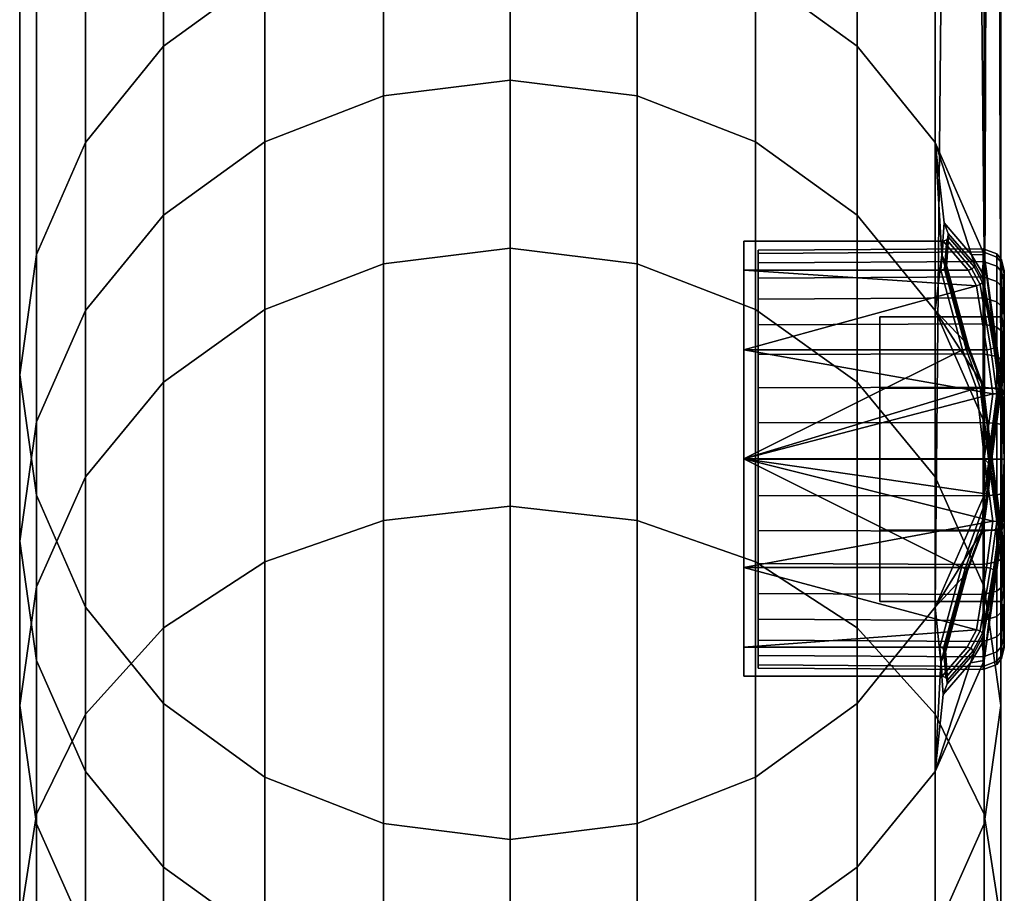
# Model space of a CAD drawing. Header units: millimetres. Extents: x -1932 to -614, y 1030 to 1948.
# Tile 261 of 299: x -638 to -614, y 1779 to 1801. Entities that reach past the tile are written whole.
import ezdxf

# ---------------------------------------------------------------- set-up
doc = ezdxf.new("R2010")
doc.units = ezdxf.units.MM
doc.layers.add('_S - MAT - L_R - HOR', color=7, linetype='Continuous', lineweight=30, true_color=0x7f3f00)

msp = doc.modelspace()

# ---------------------------------------------------------------- meshes
at = {"layer": '_S - MAT - L_R - HOR'}
mesh = msp.add_polyface(dxfattribs=at)
corners = [(-628.847, 1884.92, -294.678), (-628.847, 1895.893, -293.281), (-631.745, 1896.211, -294.438), (-631.745, 1885, -295.875), (-625.738, 1884.893, -294.269), (-625.738, 1895.785, -292.886), (-622.629, 1884.92, -294.678), (-622.629, 1895.893, -293.281), (-625.738, 1895.785, -292.886), (-625.738, 1884.893, -294.269), (-619.731, 1885, -295.875), (-619.731, 1896.211, -294.438), (-628.847, 1905.045, -189.935), (-628.847, 1780.885, 201.686), (-631.745, 1782.022, 202.068), (-631.745, 1906.189, -189.572), (-625.738, 1904.655, -190.058), (-625.738, 1780.497, 201.555), (-628.847, 1780.885, 201.686), (-622.629, 1905.045, -189.935), (-622.629, 1780.885, 201.686), (-625.738, 1780.497, 201.555), (-625.738, 1904.655, -190.058), (-619.731, 1906.189, -189.572), (-619.731, 1782.022, 202.068), (-622.629, 1780.885, 201.686), (-617.243, 1908.009, -188.995), (-617.243, 1783.83, 202.677), (-619.731, 1782.022, 202.068), (-619.731, 1926.025, -183.283), (-619.731, 1801.735, 208.705), (-617.243, 1799.926, 208.096), (-617.243, 1924.205, -183.86), (-622.628, 1927.169, -182.92), (-622.628, 1802.872, 209.087), (-619.731, 1801.735, 208.705), (-625.738, 1927.559, -182.796), (-625.738, 1803.26, 209.218), (-622.628, 1802.872, 209.087), (-628.847, 1927.169, -182.92), (-628.847, 1802.872, 209.087), (-625.738, 1803.26, 209.218), (-631.745, 1926.025, -183.283), (-631.745, 1801.735, 208.705), (-628.847, 1802.872, 209.087), (-634.233, 1924.205, -183.86), (-634.233, 1799.926, 208.096), (-631.745, 1801.735, 208.705), (-619.731, 1797.582, 221.777), (-619.731, 1793.48, 234.69), (-617.243, 1791.7, 233.999), (-617.243, 1795.788, 221.127), (-622.628, 1798.71, 222.186), (-622.628, 1794.599, 235.124), (-625.738, 1799.095, 222.325), (-625.738, 1794.981, 235.272), (-628.847, 1798.71, 222.186), (-628.847, 1794.599, 235.124), (-631.745, 1797.582, 221.777), (-631.745, 1793.48, 234.69), (-634.233, 1795.788, 221.127), (-634.233, 1791.7, 233.999), (-625.738, 1788.659, 248.762), (-622.628, 1788.312, 248.545), (-628.847, 1788.312, 248.545), (-634.233, 1799.926, 208.096), (-631.745, 1801.735, 208.705), (-631.745, 1801.735, 208.705), (-628.847, 1802.872, 209.087), (-628.847, 1802.872, 209.087), (-625.738, 1803.26, 209.218), (-625.738, 1803.26, 209.218), (-622.628, 1802.872, 209.087), (-622.628, 1802.872, 209.087), (-619.731, 1801.735, 208.705), (-619.731, 1801.735, 208.705), (-617.243, 1799.926, 208.096), (-614.665, 1792.488, 216.39), (-620.021, 1792.488, 216.39), (-620.021, 1794.439, 214.439), (-615.192, 1794.439, 214.439), (-620.021, 1789.822, 206.444), (-613.92, 1791.409, 206.869), (-620.021, 1792.488, 207.158), (-615.192, 1794.439, 214.439), (-620.021, 1794.439, 214.439), (-620.021, 1795.153, 211.774), (-615.14, 1795.153, 211.774), (-620.021, 1795.153, 211.774), (-620.021, 1794.439, 209.109), (-614.524, 1794.439, 209.109), (-615.14, 1795.153, 211.774), (-620.021, 1792.488, 207.158), (-614.326, 1794.059, 208.729), (-620.021, 1794.439, 209.109), (-619.666, 1792.371, 207.325), (-619.666, 1793.101, 207.836), (-614.158, 1793.125, 207.808), (-614.158, 1792.389, 207.293), (-619.666, 1794.621, 210.006), (-619.666, 1794.852, 210.868), (-614.158, 1794.888, 210.862), (-614.158, 1794.655, 209.994), (-619.666, 1792.371, 216.189), (-619.666, 1791.562, 216.566), (-614.158, 1791.575, 216.6), (-614.158, 1792.389, 216.22), (-619.666, 1794.244, 214.316), (-619.666, 1793.732, 215.046), (-614.158, 1793.76, 215.07), (-614.158, 1794.275, 214.334), (-619.666, 1793.101, 215.677), (-614.158, 1793.125, 215.705), (-619.666, 1793.732, 208.467), (-619.666, 1794.244, 209.198), (-614.158, 1794.275, 209.18), (-614.158, 1793.76, 208.444), (-619.666, 1790.7, 216.797), (-614.158, 1790.707, 216.833), (-619.666, 1794.852, 212.645), (-619.666, 1794.621, 213.507), (-614.158, 1794.655, 213.52), (-614.158, 1794.888, 212.652), (-619.666, 1794.93, 211.757), (-614.158, 1794.966, 211.757), (-619.666, 1791.562, 206.948), (-614.158, 1791.575, 206.913), (-619.666, 1794.93, 211.757), (-614.158, 1794.966, 211.757), (-620.021, 1794.439, 209.109), (-620.021, 1795.153, 211.774), (-620.021, 1794.439, 214.439), (-620.021, 1792.488, 216.39), (-620.021, 1789.822, 217.104), (-614.067, 1792.488, 207.158), (-620.021, 1789.822, 217.104), (-620.021, 1792.488, 216.39), (-614.665, 1792.488, 216.39), (-614.067, 1792.488, 207.158), (-614.524, 1794.439, 209.109)]
mesh.append_faces([[corners[k] for k in face] for face in [(0, 1, 2, 3), (4, 5, 1, 0), (6, 7, 8, 9), (10, 11, 7, 6), (12, 13, 14, 15), (16, 17, 18, 12), (19, 20, 21, 22), (23, 24, 25, 19), (26, 27, 28, 23), (29, 30, 31, 32), (33, 34, 35, 29), (36, 37, 38, 33), (39, 40, 41, 36), (42, 43, 44, 39), (45, 46, 47, 42), (48, 49, 50, 51), (52, 53, 49, 48), (54, 55, 53, 52), (56, 57, 55, 54), (58, 59, 57, 56), (60, 61, 59, 58), (55, 62, 63, 53), (57, 64, 62, 55), (65, 60, 58, 66), (67, 58, 56, 68), (69, 56, 54, 70), (71, 54, 52, 72), (73, 52, 48, 74), (75, 48, 51, 76), (77, 78, 79, 80), (81, 82, 83, 83), (84, 85, 86, 87), (88, 89, 90, 91), (92, 93, 94, 94), (95, 96, 97, 98), (99, 100, 101, 102), (103, 104, 105, 106), (107, 108, 109, 110), (108, 111, 112, 109), (111, 103, 106, 112), (113, 114, 115, 116), (114, 99, 102, 115), (104, 117, 118, 105), (119, 120, 121, 122), (96, 113, 116, 97), (123, 119, 122, 124), (125, 95, 98, 126), (100, 127, 128, 101), (120, 107, 110, 121), (129, 130, 131, 131), (131, 132, 133, 133), (82, 134, 83, 83), (135, 136, 137, 137), (138, 93, 92, 92), (93, 139, 94, 94)]])
mesh = msp.add_polyface(dxfattribs=at)
corners = [(-637.342, 1885.485, -303.154), (-637.342, 1898.141, -301.473), (-637.752, 1898.964, -304.472), (-637.752, 1885.692, -306.257), (-636.142, 1885.292, -300.263), (-636.142, 1897.374, -298.679), (-634.233, 1885.127, -297.78), (-634.233, 1896.716, -296.28), (-637.342, 1885.899, -309.359), (-637.342, 1899.787, -307.47), (-636.142, 1900.554, -310.265), (-636.142, 1886.092, -312.25), (-637.342, 1913.143, -187.367), (-637.342, 1788.932, 204.395), (-637.752, 1791.878, 205.386), (-637.752, 1916.107, -186.427), (-636.142, 1910.381, -188.243), (-636.142, 1786.187, 203.471), (-637.342, 1788.932, 204.395), (-634.233, 1908.009, -188.995), (-634.233, 1783.83, 202.677), (-636.142, 1786.187, 203.471), (-631.745, 1906.189, -189.572), (-631.745, 1782.022, 202.068), (-634.233, 1783.83, 202.677), (-636.142, 1921.833, -184.612), (-636.142, 1797.569, 207.302), (-634.233, 1799.926, 208.096), (-634.233, 1924.205, -183.86), (-637.342, 1919.071, -185.488), (-637.342, 1794.824, 206.378), (-636.142, 1797.569, 207.302), (-637.342, 1794.824, 206.378), (-637.342, 1784.882, 217.176), (-637.342, 1780.882, 229.8), (-637.752, 1783.781, 230.925), (-637.752, 1787.805, 218.235), (-636.142, 1782.16, 216.189), (-636.142, 1778.181, 228.752), (-634.233, 1779.821, 215.342), (-634.233, 1775.861, 227.851), (-631.745, 1778.027, 214.692), (-631.745, 1774.081, 227.161), (-636.142, 1793.45, 220.28), (-636.142, 1789.381, 233.099), (-634.233, 1791.7, 233.999), (-634.233, 1795.788, 221.127), (-637.342, 1790.727, 219.293), (-637.342, 1786.68, 232.05), (-637.342, 1775.844, 240.731), (-637.752, 1778.479, 242.382), (-636.142, 1773.389, 239.192), (-634.233, 1771.281, 237.871), (-631.745, 1769.663, 236.857), (-636.142, 1783.569, 245.572), (-634.233, 1785.677, 246.893), (-637.342, 1781.114, 244.033), (-637.342, 1768.342, 249.89), (-637.752, 1770.479, 252.148), (-636.142, 1766.349, 247.786), (-634.233, 1764.639, 245.979), (-631.745, 1763.326, 244.593), (-636.142, 1774.609, 256.51), (-634.233, 1776.32, 258.317), (-637.342, 1772.617, 254.406), (-637.342, 1758.786, 256.881), (-637.752, 1760.291, 259.602), (-636.142, 1757.384, 254.346), (-634.233, 1756.179, 252.168), (-631.745, 1755.255, 250.498), (-636.142, 1763.198, 264.859), (-634.233, 1764.402, 267.036), (-637.342, 1761.796, 262.323), (-637.342, 1747.785, 261.259), (-637.752, 1748.562, 264.27), (-636.142, 1747.062, 258.454), (-634.233, 1746.441, 256.044), (-631.745, 1745.964, 254.196), (-636.142, 1750.062, 270.087), (-634.233, 1750.683, 272.496), (-637.342, 1749.338, 267.281), (-636.142, 1736.034, 271.863), (-634.233, 1736.033, 274.351), (-637.342, 1736.036, 268.965), (-637.752, 1791.878, 205.386), (-637.342, 1794.824, 206.378), (-637.342, 1794.824, 206.378), (-636.142, 1797.569, 207.302), (-636.142, 1797.569, 207.302), (-634.233, 1799.926, 208.096), (-631.745, 1782.022, 202.068), (-634.233, 1783.83, 202.677), (-634.233, 1783.83, 202.677), (-636.142, 1786.187, 203.471), (-636.142, 1786.187, 203.471), (-637.342, 1788.932, 204.395), (-637.342, 1788.932, 204.395), (-637.752, 1791.878, 205.386)]
mesh.append_faces([[corners[k] for k in face] for face in [(0, 1, 2, 3), (4, 5, 1, 0), (6, 7, 5, 4), (8, 9, 10, 11), (3, 2, 9, 8), (12, 13, 14, 15), (16, 17, 18, 12), (19, 20, 21, 16), (22, 23, 24, 19), (25, 26, 27, 28), (29, 30, 31, 25), (15, 14, 32, 29), (33, 34, 35, 36), (37, 38, 34, 33), (39, 40, 38, 37), (41, 42, 40, 39), (43, 44, 45, 46), (47, 48, 44, 43), (36, 35, 48, 47), (34, 49, 50, 35), (38, 51, 49, 34), (40, 52, 51, 38), (42, 53, 52, 40), (44, 54, 55, 45), (48, 56, 54, 44), (35, 50, 56, 48), (49, 57, 58, 50), (51, 59, 57, 49), (52, 60, 59, 51), (53, 61, 60, 52), (54, 62, 63, 55), (56, 64, 62, 54), (50, 58, 64, 56), (57, 65, 66, 58), (59, 67, 65, 57), (60, 68, 67, 59), (61, 69, 68, 60), (62, 70, 71, 63), (64, 72, 70, 62), (58, 66, 72, 64), (65, 73, 74, 66), (67, 75, 73, 65), (68, 76, 75, 67), (69, 77, 76, 68), (70, 78, 79, 71), (72, 80, 78, 70), (66, 74, 80, 72), (78, 81, 82, 79), (80, 83, 81, 78), (84, 36, 47, 85), (86, 47, 43, 87), (88, 43, 46, 89), (90, 41, 39, 91), (92, 39, 37, 93), (94, 37, 33, 95), (96, 33, 36, 97)]])
mesh = msp.add_polyface(dxfattribs=at)
corners = [(-615.334, 1885.292, -300.263), (-615.334, 1897.374, -298.679), (-617.243, 1896.716, -296.28), (-617.243, 1885.127, -297.78), (-614.133, 1885.485, -303.154), (-614.133, 1898.141, -301.473), (-613.724, 1885.692, -306.257), (-613.724, 1898.964, -304.472), (-614.133, 1885.899, -309.359), (-614.133, 1899.787, -307.47), (-615.334, 1886.092, -312.25), (-615.334, 1900.554, -310.265), (-617.243, 1886.258, -314.733), (-617.243, 1901.212, -312.664), (-615.334, 1908.22, -294.068), (-617.243, 1906.949, -291.929), (-614.133, 1909.7, -296.559), (-613.724, 1911.288, -299.232), (-614.133, 1912.877, -301.905), (-615.334, 1914.357, -304.396), (-617.243, 1915.628, -306.535), (-615.334, 1917.454, -286.747), (-617.243, 1915.662, -285.021), (-615.334, 1914.882, -202.44), (-615.334, 1910.381, -188.243), (-617.243, 1908.009, -188.995), (-617.243, 1912.511, -203.192), (-615.148, 1913.398, -196.277), (-615.334, 1786.187, 203.471), (-617.243, 1783.83, 202.677), (-614.133, 1913.143, -187.367), (-615.334, 1786.187, 203.471), (-613.724, 1916.107, -186.427), (-614.133, 1788.932, 204.395), (-614.133, 1919.071, -185.488), (-613.724, 1791.878, 205.386), (-615.334, 1921.833, -184.612), (-614.133, 1794.824, 206.378), (-617.243, 1924.205, -183.86), (-617.243, 1799.926, 208.096), (-615.334, 1797.569, 207.302), (-617.243, 1799.926, 208.096), (-617.243, 1795.788, 221.127), (-615.334, 1793.45, 220.28), (-615.334, 1797.569, 207.302), (-615.334, 1797.569, 207.302), (-615.17, 1794.816, 214.674), (-615.113, 1795.598, 211.754), (-615.067, 1794.598, 214.538), (-615.013, 1795.341, 211.765), (-614.442, 1794.82, 208.85), (-614.373, 1794.599, 209), (-615.092, 1912.615, -193.357), (-615.045, 1913.616, -196.141), (-614.991, 1912.873, -193.368), (-614.421, 1913.393, -190.453), (-614.353, 1913.614, -190.602), (-614.984, 1912.963, -193.376), (-614.358, 1913.687, -190.664), (-614.358, 1913.687, -190.664), (-614.984, 1912.963, -193.376), (-615.03, 1913.032, -193.379), (-614.413, 1913.746, -190.704), (-614.413, 1913.746, -190.704), (-615.03, 1913.032, -193.379), (-615.118, 1913.06, -193.377), (-614.503, 1913.775, -190.712), (-615.005, 1795.25, 211.773), (-614.379, 1794.526, 209.061), (-615.036, 1913.691, -196.091), (-614.984, 1912.963, -193.376), (-615.036, 1913.691, -196.091), (-615.082, 1913.749, -196.055), (-615.03, 1913.032, -193.379), (-615.03, 1913.032, -193.379), (-615.082, 1913.749, -196.055), (-615.17, 1913.775, -196.042), (-615.118, 1913.06, -193.377), (-613.826, 1913.343, -193.369), (-613.826, 1913.42, -192.496), (-614.158, 1913.295, -192.474), (-614.158, 1913.216, -193.369), (-614.158, 1913.527, -191.606), (-613.826, 1913.646, -191.65), (-614.158, 1913.216, -193.369), (-614.158, 1913.295, -194.264), (-613.826, 1913.42, -194.242), (-613.826, 1913.343, -193.369), (-613.826, 1913.646, -191.65), (-613.826, 1913.42, -192.496), (-613.71, 1913.562, -192.521), (-613.71, 1913.782, -191.699), (-613.71, 1913.562, -192.521), (-613.71, 1913.487, -193.369), (-613.641, 1913.759, -193.369), (-613.641, 1913.829, -192.568), (-614.158, 1913.527, -195.132), (-613.826, 1913.646, -195.088), (-613.826, 1913.343, -193.369), (-613.71, 1913.487, -193.369), (-613.71, 1913.487, -193.369), (-613.71, 1913.562, -194.217), (-613.641, 1913.829, -194.17), (-613.641, 1913.759, -193.369), (-613.826, 1913.343, -193.369), (-613.826, 1913.42, -194.242), (-613.71, 1913.562, -194.217), (-613.71, 1913.487, -193.369), (-613.826, 1913.646, -195.088), (-613.71, 1913.782, -195.039), (-614.185, 1913.788, -190.051), (-614.133, 1794.824, 206.378), (-615.334, 1797.569, 207.302), (-615.334, 1797.569, 207.302), (-615.334, 1797.569, 207.302)]
mesh.append_faces([[corners[k] for k in face] for face in [(0, 1, 2, 3), (4, 5, 1, 0), (6, 7, 5, 4), (8, 9, 7, 6), (10, 11, 9, 8), (12, 13, 11, 10), (1, 14, 15, 2), (5, 16, 14, 1), (7, 17, 16, 5), (9, 18, 17, 7), (11, 19, 18, 9), (13, 20, 19, 11), (14, 21, 22, 15), (23, 24, 25, 26), (24, 23, 27, 27), (24, 28, 29, 25), (30, 31, 24, 24), (32, 33, 30, 30), (34, 35, 32, 32), (36, 37, 34, 34), (38, 39, 40, 36), (41, 42, 43, 44), (45, 43, 46, 46), (47, 46, 48, 49), (50, 47, 49, 51), (52, 27, 53, 54), (55, 52, 54, 56), (56, 54, 57, 58), (59, 60, 61, 62), (63, 64, 65, 66), (67, 68, 51, 49), (54, 53, 69, 57), (70, 71, 72, 73), (74, 75, 76, 77), (78, 79, 80, 81), (82, 80, 79, 83), (84, 85, 86, 87), (88, 89, 90, 91), (92, 93, 94, 95), (85, 96, 97, 86), (89, 98, 99, 90), (100, 101, 102, 103), (104, 105, 106, 107), (105, 108, 109, 106), (55, 110, 30, 30), (55, 30, 24, 24), (52, 55, 24, 24), (27, 52, 24, 24), (30, 33, 31, 31), (32, 35, 33, 33), (34, 37, 35, 35), (36, 40, 37, 37), (50, 111, 112, 112), (47, 50, 113, 113), (46, 47, 114, 114)]])
mesh = msp.add_polyface(dxfattribs=at)
corners = [(-637.342, 1170.496, -302.815), (-637.342, 1885.485, -303.154), (-637.752, 1885.692, -306.257), (-637.752, 1170.381, -305.922), (-636.142, 1170.603, -299.92), (-636.142, 1885.292, -300.263), (-634.233, 1170.695, -297.433), (-634.233, 1885.127, -297.78), (-631.745, 1170.766, -295.525), (-631.745, 1885, -295.875), (-628.847, 1170.81, -294.326), (-628.847, 1884.92, -294.678), (-625.738, 1170.826, -293.917), (-625.738, 1884.893, -294.269), (-622.629, 1170.81, -294.326), (-622.629, 1884.92, -294.678), (-625.738, 1884.893, -294.269), (-625.738, 1170.826, -293.917), (-619.731, 1170.766, -295.525), (-619.731, 1885, -295.875), (-617.243, 1170.695, -297.433), (-617.243, 1885.127, -297.78), (-615.334, 1170.603, -299.92), (-615.334, 1885.292, -300.263), (-614.134, 1170.496, -302.815), (-614.133, 1885.485, -303.154), (-613.724, 1170.381, -305.922), (-613.724, 1885.692, -306.257), (-614.134, 1170.266, -309.03), (-614.133, 1885.899, -309.359), (-615.334, 1170.158, -311.925), (-615.334, 1886.092, -312.25), (-617.243, 1170.066, -314.412), (-617.243, 1886.258, -314.733), (-619.731, 1169.996, -316.32), (-619.731, 1886.385, -316.638), (-622.629, 1169.951, -317.519), (-622.628, 1886.464, -317.835), (-625.738, 1169.936, -317.928), (-625.738, 1886.492, -318.244), (-628.847, 1169.951, -317.519), (-628.847, 1886.464, -317.835), (-631.745, 1169.996, -316.32), (-631.745, 1886.385, -316.638), (-634.233, 1170.066, -314.412), (-634.233, 1886.258, -314.733), (-636.142, 1170.158, -311.925), (-636.142, 1886.092, -312.25), (-637.342, 1170.266, -309.03), (-637.342, 1885.899, -309.359), (-631.745, 1539.318, -125.595), (-631.745, 1525.063, -123.8), (-634.233, 1525.418, -121.924), (-634.233, 1539.326, -123.685), (-628.847, 1539.313, -126.795), (-628.847, 1524.841, -124.979), (-625.738, 1539.312, -127.204), (-625.738, 1524.765, -125.381), (-622.629, 1539.313, -126.795), (-622.629, 1524.841, -124.979), (-625.738, 1524.765, -125.381), (-625.738, 1539.312, -127.204), (-619.731, 1539.318, -125.595), (-619.731, 1525.063, -123.8), (-617.243, 1539.326, -123.685), (-617.243, 1525.418, -121.924), (-615.334, 1539.336, -121.197), (-615.334, 1525.879, -119.479), (-637.342, 1526.417, -116.632), (-637.342, 1484.975, -106.346), (-637.752, 1485.716, -103.326), (-637.752, 1526.994, -113.576), (-636.142, 1525.879, -119.479), (-636.142, 1484.285, -109.16), (-634.233, 1483.692, -111.576), (-631.745, 1483.237, -113.43), (-628.847, 1482.951, -114.596), (-625.738, 1482.854, -114.993), (-622.629, 1482.951, -114.596), (-625.738, 1482.854, -114.993), (-625.738, 1524.765, -125.381), (-619.731, 1483.237, -113.43), (-617.243, 1483.692, -111.576), (-615.334, 1484.285, -109.16), (-614.134, 1526.417, -116.632), (-614.134, 1484.975, -106.346), (-613.724, 1526.994, -113.576), (-613.724, 1485.716, -103.326), (-614.134, 1527.57, -110.521), (-614.134, 1486.457, -100.307), (-615.334, 1528.108, -107.673), (-615.334, 1487.147, -97.493), (-617.243, 1528.57, -105.228), (-617.243, 1487.74, -95.077), (-619.731, 1528.924, -103.352), (-619.731, 1488.194, -93.222), (-622.629, 1529.146, -102.173), (-622.629, 1488.48, -92.057), (-625.738, 1529.222, -101.771), (-625.738, 1488.578, -91.659), (-628.847, 1529.146, -102.173), (-628.847, 1488.48, -92.057), (-631.745, 1528.924, -103.352), (-631.745, 1488.194, -93.222), (-634.233, 1528.57, -105.228), (-634.233, 1487.74, -95.077), (-636.142, 1528.108, -107.673), (-636.142, 1487.147, -97.493), (-637.342, 1527.57, -110.521), (-637.342, 1486.457, -100.307)]
mesh.append_faces([[corners[k] for k in face] for face in [(0, 1, 2, 3), (4, 5, 1, 0), (6, 7, 5, 4), (8, 9, 7, 6), (10, 11, 9, 8), (12, 13, 11, 10), (14, 15, 16, 17), (18, 19, 15, 14), (20, 21, 19, 18), (22, 23, 21, 20), (24, 25, 23, 22), (26, 27, 25, 24), (28, 29, 27, 26), (30, 31, 29, 28), (32, 33, 31, 30), (34, 35, 33, 32), (36, 37, 35, 34), (38, 39, 37, 36), (40, 41, 39, 38), (42, 43, 41, 40), (44, 45, 43, 42), (46, 47, 45, 44), (48, 49, 47, 46), (3, 2, 49, 48), (50, 51, 52, 53), (54, 55, 51, 50), (56, 57, 55, 54), (58, 59, 60, 61), (62, 63, 59, 58), (64, 65, 63, 62), (66, 67, 65, 64), (68, 69, 70, 71), (72, 73, 69, 68), (52, 74, 73, 72), (51, 75, 74, 52), (55, 76, 75, 51), (57, 77, 76, 55), (59, 78, 79, 80), (63, 81, 78, 59), (65, 82, 81, 63), (67, 83, 82, 65), (84, 85, 83, 67), (86, 87, 85, 84), (88, 89, 87, 86), (90, 91, 89, 88), (92, 93, 91, 90), (94, 95, 93, 92), (96, 97, 95, 94), (98, 99, 97, 96), (100, 101, 99, 98), (102, 103, 101, 100), (104, 105, 103, 102), (106, 107, 105, 104), (108, 109, 107, 106), (71, 70, 109, 108)]])
mesh = msp.add_polyface(dxfattribs=at)
corners = [(-617.243, 1795.788, 221.127), (-617.243, 1791.7, 233.999), (-615.334, 1789.381, 233.099), (-615.334, 1793.45, 220.28), (-613.724, 1791.878, 205.386), (-613.724, 1791.528, 206.424), (-613.959, 1789.825, 205.968), (-613.884, 1792.724, 206.745), (-613.877, 1792.587, 206.984), (-613.724, 1791.459, 206.681), (-614.195, 1791.671, 217.082), (-613.951, 1789.82, 217.58), (-613.94, 1789.822, 217.305), (-614.159, 1791.612, 216.823), (-613.948, 1789.823, 206.243), (-614.596, 1792.687, 216.803), (-614.52, 1792.572, 216.564), (-620.021, 1789.822, 217.104), (-614.665, 1792.488, 216.39), (-614.326, 1791.549, 216.642), (-614.174, 1791.592, 216.73), (-614.523, 1792.538, 216.475), (-614.523, 1792.538, 216.475), (-614.174, 1791.592, 216.73), (-614.235, 1791.569, 216.663), (-614.576, 1792.508, 216.412), (-614.576, 1792.508, 216.412), (-614.235, 1791.569, 216.663), (-613.751, 1791.434, 206.775), (-613.97, 1789.823, 206.343), (-613.901, 1792.542, 207.071), (-613.751, 1791.434, 206.775), (-613.751, 1791.434, 206.775), (-613.901, 1792.542, 207.071), (-613.97, 1792.506, 207.134), (-613.822, 1791.415, 206.843), (-613.822, 1791.415, 206.843), (-613.97, 1792.506, 207.134), (-614.067, 1792.488, 207.158), (-613.92, 1791.409, 206.869), (-613.963, 1789.826, 217.207), (-614.174, 1791.592, 216.73), (-613.963, 1789.826, 217.207), (-614.032, 1789.826, 217.134), (-614.032, 1789.826, 217.134), (-614.128, 1789.822, 217.104), (-613.699, 1793.295, 211.757), (-613.699, 1791.554, 208.74), (-613.641, 1792.979, 209.928), (-613.699, 1793.295, 211.757), (-616.687, 1793.295, 211.757), (-616.687, 1791.554, 208.74), (-613.699, 1791.554, 208.74), (-616.687, 1793.295, 211.757), (-616.687, 1788.07, 208.74), (-616.687, 1791.554, 208.74), (-613.641, 1792.979, 213.586), (-613.699, 1791.554, 214.774), (-613.699, 1793.295, 211.757), (-613.699, 1791.554, 214.774), (-616.687, 1791.554, 214.774), (-616.687, 1793.295, 211.757), (-613.699, 1793.295, 211.757), (-616.687, 1791.554, 214.774), (-616.687, 1788.07, 214.774), (-613.826, 1791.531, 207.033), (-613.826, 1792.325, 207.403), (-613.71, 1792.253, 207.528), (-613.71, 1791.482, 207.168), (-613.641, 1790.613, 207.215), (-613.641, 1791.389, 207.423), (-614.158, 1791.575, 206.913), (-614.158, 1792.389, 207.293), (-613.826, 1792.325, 207.403), (-613.826, 1791.531, 207.033), (-613.641, 1792.118, 207.763), (-613.826, 1793.043, 207.906), (-613.71, 1792.95, 208.016), (-613.641, 1792.776, 208.224), (-613.641, 1793.344, 208.792), (-613.641, 1793.806, 209.451), (-613.826, 1790.685, 206.806), (-613.71, 1790.66, 206.948), (-613.641, 1793.806, 214.063), (-613.641, 1793.344, 214.721), (-614.158, 1792.389, 216.22), (-614.158, 1791.575, 216.6), (-613.826, 1791.531, 216.481), (-613.826, 1792.325, 216.11), (-613.71, 1792.95, 215.497), (-613.71, 1792.253, 215.985), (-613.641, 1792.118, 215.75), (-613.641, 1792.776, 215.289), (-614.158, 1790.707, 216.833), (-613.826, 1790.685, 216.708), (-613.826, 1793.043, 215.608), (-613.826, 1792.325, 216.11), (-613.71, 1792.253, 215.985), (-613.71, 1792.95, 215.497), (-613.71, 1791.482, 216.345), (-613.641, 1791.389, 216.09), (-613.826, 1791.531, 216.481), (-613.71, 1791.482, 216.345), (-613.71, 1790.66, 216.565), (-613.641, 1790.613, 216.298), (-613.826, 1790.685, 216.708), (-613.71, 1790.66, 216.565), (-614.158, 1793.125, 207.808), (-613.826, 1793.043, 207.906), (-613.826, 1790.685, 206.806), (-614.158, 1790.707, 206.681), (-613.71, 1790.66, 206.948), (-613.71, 1791.482, 207.168), (-613.71, 1792.253, 207.528), (-613.71, 1792.95, 208.016), (-614.158, 1793.125, 215.705), (-613.826, 1793.043, 215.608), (-614.133, 1790.727, 219.293), (-613.724, 1791.878, 205.386), (-613.724, 1791.878, 205.386), (-614.133, 1794.824, 206.378)]
mesh.append_faces([[corners[k] for k in face] for face in [(0, 1, 2, 3), (4, 5, 6, 6), (5, 7, 8, 9), (10, 11, 12, 13), (6, 5, 9, 14), (15, 10, 13, 16), (17, 18, 19, 19), (16, 13, 20, 21), (22, 23, 24, 25), (26, 27, 19, 18), (28, 29, 14, 9), (9, 8, 30, 31), (32, 33, 34, 35), (36, 37, 38, 39), (13, 12, 40, 20), (41, 42, 43, 24), (27, 44, 45, 19), (46, 47, 48, 48), (49, 50, 51, 52), (53, 54, 55, 55), (56, 57, 58, 58), (59, 60, 61, 62), (63, 64, 53, 53), (65, 66, 67, 68), (69, 70, 47, 47), (71, 72, 73, 74), (70, 75, 47, 47), (66, 76, 77, 67), (75, 78, 47, 47), (78, 79, 47, 47), (79, 80, 48, 47), (81, 65, 68, 82), (83, 84, 57, 56), (85, 86, 87, 88), (89, 90, 91, 92), (84, 92, 57, 57), (86, 93, 94, 87), (95, 96, 97, 98), (90, 99, 100, 91), (92, 91, 57, 57), (96, 101, 102, 97), (99, 103, 104, 100), (91, 100, 57, 57), (101, 105, 106, 102), (100, 104, 57, 57), (72, 107, 108, 73), (74, 109, 110, 71), (111, 112, 70, 69), (112, 113, 75, 70), (113, 114, 78, 75), (115, 85, 88, 116), (3, 117, 10, 10), (3, 10, 15, 15), (7, 5, 118, 118), (119, 120, 7, 7)]])
mesh = msp.add_polyface(dxfattribs=at)
corners = [(-614.133, 1794.824, 206.378), (-614.185, 1794.386, 208.409), (-613.884, 1792.724, 206.745), (-614.155, 1794.205, 208.603), (-613.877, 1792.587, 206.984), (-615.17, 1794.816, 214.674), (-614.596, 1792.687, 216.803), (-614.52, 1792.572, 216.564), (-615.067, 1794.598, 214.538), (-614.442, 1794.82, 208.85), (-614.373, 1794.599, 209), (-614.665, 1792.488, 216.39), (-615.192, 1794.439, 214.439), (-615.104, 1794.465, 214.452), (-614.576, 1792.508, 216.412), (-614.576, 1792.508, 216.412), (-615.104, 1794.465, 214.452), (-615.058, 1794.523, 214.488), (-614.523, 1792.538, 216.475), (-614.523, 1792.538, 216.475), (-615.058, 1794.523, 214.488), (-615.14, 1795.153, 211.774), (-614.524, 1794.439, 209.109), (-614.434, 1794.467, 209.101), (-615.051, 1795.182, 211.777), (-615.051, 1795.182, 211.777), (-614.434, 1794.467, 209.101), (-614.379, 1794.526, 209.061), (-615.005, 1795.25, 211.773), (-615.013, 1795.341, 211.765), (-615.058, 1794.523, 214.488), (-615.005, 1795.25, 211.773), (-615.005, 1795.25, 211.773), (-615.058, 1794.523, 214.488), (-615.104, 1794.465, 214.452), (-615.051, 1795.182, 211.777), (-615.051, 1795.182, 211.777), (-615.104, 1794.465, 214.452), (-615.192, 1794.439, 214.439), (-615.14, 1795.153, 211.774), (-614.524, 1794.439, 209.109), (-614.326, 1794.059, 208.729), (-614.234, 1794.087, 208.72), (-614.434, 1794.467, 209.101), (-614.434, 1794.467, 209.101), (-614.234, 1794.087, 208.72), (-614.172, 1794.14, 208.674), (-614.379, 1794.526, 209.061), (-614.379, 1794.526, 209.061), (-614.172, 1794.14, 208.674), (-614.067, 1792.488, 207.158), (-613.97, 1792.506, 207.134), (-613.97, 1792.506, 207.134), (-613.901, 1792.542, 207.071), (-614.172, 1794.14, 208.674), (-613.901, 1792.542, 207.071), (-614.158, 1794.655, 209.994), (-614.158, 1794.888, 210.862), (-613.826, 1794.763, 210.884), (-613.826, 1794.536, 210.037), (-613.71, 1794.04, 209.315), (-613.71, 1794.4, 210.087), (-613.641, 1794.145, 210.179), (-613.641, 1793.806, 209.451), (-613.826, 1793.663, 208.525), (-613.826, 1793.043, 207.906), (-614.158, 1793.125, 207.808), (-614.158, 1793.76, 208.444), (-613.826, 1794.165, 209.243), (-613.826, 1794.536, 210.037), (-613.71, 1794.4, 210.087), (-613.71, 1794.04, 209.315), (-614.158, 1794.275, 209.18), (-613.826, 1794.165, 209.243), (-613.71, 1792.95, 208.016), (-613.71, 1793.552, 208.618), (-613.641, 1793.344, 208.792), (-613.641, 1792.776, 208.224), (-613.826, 1793.043, 207.906), (-613.826, 1793.663, 208.525), (-613.71, 1793.552, 208.618), (-613.71, 1792.95, 208.016), (-613.71, 1793.552, 214.895), (-613.71, 1792.95, 215.497), (-613.641, 1792.776, 215.289), (-613.641, 1793.344, 214.721), (-613.826, 1794.165, 214.27), (-613.826, 1793.663, 214.988), (-613.71, 1793.552, 214.895), (-613.71, 1794.04, 214.198), (-613.699, 1793.295, 211.757), (-613.641, 1792.979, 209.928), (-614.158, 1794.966, 211.757), (-614.158, 1794.888, 212.652), (-613.826, 1794.763, 212.63), (-613.826, 1794.839, 211.757), (-613.826, 1794.763, 210.884), (-613.71, 1794.621, 210.909), (-613.71, 1794.621, 210.909), (-613.71, 1794.695, 211.757), (-613.641, 1794.423, 211.757), (-613.641, 1794.353, 210.956), (-613.826, 1794.839, 211.757), (-614.158, 1794.966, 211.757), (-614.158, 1794.655, 213.52), (-613.826, 1794.536, 213.476), (-613.826, 1794.839, 211.757), (-613.71, 1794.695, 211.757), (-613.71, 1794.695, 211.757), (-613.71, 1794.621, 212.605), (-613.641, 1794.353, 212.557), (-613.641, 1794.423, 211.757), (-614.158, 1794.275, 214.334), (-613.826, 1794.165, 214.27), (-613.641, 1794.423, 211.757), (-613.699, 1793.295, 211.757), (-613.826, 1794.763, 212.63), (-613.826, 1794.536, 213.476), (-613.71, 1794.4, 213.427), (-613.71, 1794.621, 212.605), (-613.71, 1794.4, 213.427), (-613.71, 1794.04, 214.198), (-613.641, 1793.806, 214.063), (-613.641, 1794.145, 213.334), (-613.699, 1793.295, 211.757), (-613.641, 1792.979, 213.586), (-613.699, 1793.295, 211.757), (-613.826, 1793.043, 215.608), (-613.71, 1792.95, 215.497), (-613.826, 1793.043, 215.608), (-613.826, 1793.663, 214.988), (-614.158, 1793.76, 215.07), (-614.158, 1793.125, 215.705), (-613.826, 1794.839, 211.757), (-613.71, 1794.695, 211.757), (-614.133, 1794.824, 206.378), (-615.334, 1793.45, 220.28)]
mesh.append_faces([[corners[k] for k in face] for face in [(0, 1, 2, 2), (2, 1, 3, 4), (5, 6, 7, 8), (1, 9, 10, 3), (11, 12, 13, 14), (15, 16, 17, 18), (19, 20, 8, 7), (21, 22, 23, 24), (25, 26, 27, 28), (29, 8, 30, 31), (32, 33, 34, 35), (36, 37, 38, 39), (40, 41, 42, 43), (44, 45, 46, 47), (48, 49, 3, 10), (41, 50, 51, 42), (45, 52, 53, 46), (54, 55, 4, 3), (56, 57, 58, 59), (60, 61, 62, 63), (64, 65, 66, 67), (68, 69, 70, 71), (67, 72, 73, 64), (74, 75, 76, 77), (72, 56, 59, 73), (78, 79, 80, 81), (75, 60, 63, 76), (79, 68, 71, 80), (82, 83, 84, 85), (86, 87, 88, 89), (63, 62, 90, 91), (92, 93, 94, 95), (69, 96, 97, 70), (98, 99, 100, 101), (102, 58, 57, 103), (62, 101, 90, 90), (93, 104, 105, 94), (96, 106, 107, 97), (108, 109, 110, 111), (101, 100, 90, 90), (104, 112, 113, 105), (114, 110, 115, 115), (116, 117, 118, 119), (120, 121, 122, 123), (110, 123, 124, 124), (117, 86, 89, 118), (123, 122, 125, 126), (61, 98, 101, 62), (87, 127, 128, 88), (129, 130, 131, 132), (121, 82, 85, 122), (133, 116, 119, 134), (112, 131, 130, 113), (109, 120, 123, 110), (9, 1, 135, 135), (136, 6, 5, 5)]])
mesh = msp.add_polyface(dxfattribs=at)
corners = [(-617.243, 1779.821, 215.342), (-617.243, 1775.861, 227.851), (-619.731, 1774.081, 227.161), (-619.731, 1778.027, 214.692), (-619.731, 1793.48, 234.69), (-619.731, 1787.295, 247.907), (-617.243, 1785.677, 246.893), (-617.243, 1791.7, 233.999), (-622.628, 1794.599, 235.124), (-622.628, 1788.312, 248.545), (-631.745, 1793.48, 234.69), (-631.745, 1787.295, 247.907), (-628.847, 1788.312, 248.545), (-628.847, 1794.599, 235.124), (-634.233, 1791.7, 233.999), (-634.233, 1785.677, 246.893), (-619.731, 1777.633, 259.703), (-617.243, 1776.32, 258.317), (-622.628, 1778.458, 260.575), (-625.738, 1788.659, 248.762), (-625.738, 1778.739, 260.872), (-628.847, 1778.458, 260.575), (-631.745, 1777.633, 259.703), (-634.233, 1776.32, 258.317), (-617.243, 1783.83, 202.677), (-619.731, 1782.022, 202.068), (-619.731, 1782.022, 202.068), (-622.629, 1776.899, 214.283), (-622.629, 1780.885, 201.686), (-622.629, 1780.885, 201.686), (-625.738, 1776.514, 214.144), (-625.738, 1780.497, 201.555), (-625.738, 1780.497, 201.555), (-625.738, 1776.514, 214.144), (-628.847, 1776.899, 214.283), (-628.847, 1780.885, 201.686), (-628.847, 1780.885, 201.686), (-631.745, 1778.027, 214.692), (-631.745, 1782.022, 202.068), (-620.021, 1789.822, 217.104), (-620.021, 1785.206, 214.439), (-620.021, 1785.206, 209.109), (-615.164, 1784.492, 211.774), (-620.021, 1784.492, 211.774), (-620.021, 1785.206, 214.439), (-614.549, 1785.206, 214.439), (-614.689, 1787.157, 207.158), (-620.021, 1787.157, 207.158), (-620.021, 1785.206, 209.109), (-615.216, 1785.206, 209.109), (-615.216, 1785.206, 209.109), (-620.021, 1785.206, 209.109), (-620.021, 1784.492, 211.774), (-615.164, 1784.492, 211.774), (-616.687, 1793.295, 211.757), (-616.687, 1786.328, 211.757), (-616.687, 1788.07, 208.74), (-616.687, 1788.07, 214.774), (-619.666, 1787.253, 207.325), (-619.666, 1788.061, 206.948), (-614.158, 1788.049, 206.913), (-614.158, 1787.235, 207.293), (-619.666, 1789.812, 206.639), (-619.666, 1790.7, 206.717), (-614.158, 1790.707, 206.681), (-614.158, 1789.812, 206.602), (-619.666, 1786.522, 215.677), (-619.666, 1785.891, 215.046), (-614.158, 1785.863, 215.07), (-614.158, 1786.499, 215.705), (-619.666, 1791.562, 206.948), (-614.158, 1791.575, 206.913), (-619.666, 1790.7, 216.797), (-619.666, 1789.812, 216.875), (-614.158, 1789.812, 216.911), (-614.158, 1790.707, 216.833), (-619.666, 1788.923, 216.797), (-614.158, 1788.917, 216.833), (-619.666, 1788.061, 216.566), (-614.158, 1788.049, 216.6), (-619.666, 1787.253, 216.189), (-614.158, 1787.235, 216.22), (-619.666, 1788.923, 206.717), (-614.158, 1788.917, 206.681), (-619.666, 1784.694, 211.757), (-619.666, 1784.772, 210.868), (-614.158, 1784.736, 210.862), (-614.158, 1784.658, 211.757), (-619.666, 1786.522, 207.836), (-614.158, 1786.499, 207.808), (-619.666, 1785.003, 213.507), (-619.666, 1784.772, 212.645), (-614.158, 1784.736, 212.652), (-614.158, 1784.968, 213.52), (-619.666, 1785.38, 209.198), (-619.666, 1785.891, 208.467), (-614.158, 1785.863, 208.444), (-614.158, 1785.348, 209.18), (-619.666, 1785.003, 210.006), (-614.158, 1784.968, 209.994), (-619.666, 1784.694, 211.757), (-614.158, 1784.658, 211.757), (-619.666, 1785.38, 214.316), (-614.158, 1785.348, 214.334), (-620.021, 1787.157, 216.39), (-620.021, 1784.492, 211.774), (-620.021, 1787.157, 207.158), (-620.021, 1789.822, 206.444), (-620.021, 1792.488, 207.158), (-620.021, 1794.439, 209.109), (-620.021, 1794.439, 214.439), (-620.021, 1785.206, 214.439), (-620.021, 1787.157, 216.39), (-614.326, 1785.634, 214.866), (-613.919, 1788.293, 216.694), (-614.074, 1787.157, 216.39), (-620.021, 1787.157, 216.39), (-620.021, 1789.822, 217.104), (-614.136, 1789.822, 206.444), (-613.92, 1791.409, 206.869), (-620.021, 1789.822, 206.444), (-614.326, 1791.549, 216.642), (-614.128, 1789.822, 217.104), (-620.021, 1789.822, 217.104), (-620.021, 1789.822, 206.444), (-620.021, 1787.157, 207.158), (-614.689, 1787.157, 207.158)]
mesh.append_faces([[corners[k] for k in face] for face in [(0, 1, 2, 3), (4, 5, 6, 7), (8, 9, 5, 4), (10, 11, 12, 13), (14, 15, 11, 10), (5, 16, 17, 6), (9, 18, 16, 5), (19, 20, 18, 9), (12, 21, 20, 19), (11, 22, 21, 12), (15, 23, 22, 11), (24, 0, 3, 25), (26, 3, 27, 28), (29, 27, 30, 31), (32, 33, 34, 35), (36, 34, 37, 38), (39, 40, 41, 41), (42, 43, 44, 45), (46, 47, 48, 49), (50, 51, 52, 53), (54, 55, 56, 56), (57, 55, 54, 54), (58, 59, 60, 61), (62, 63, 64, 65), (66, 67, 68, 69), (63, 70, 71, 64), (72, 73, 74, 75), (73, 76, 77, 74), (76, 78, 79, 77), (78, 80, 81, 79), (59, 82, 83, 60), (84, 85, 86, 87), (88, 58, 61, 89), (90, 91, 92, 93), (94, 95, 96, 97), (95, 88, 89, 96), (85, 98, 99, 86), (98, 94, 97, 99), (82, 62, 65, 83), (91, 100, 101, 92), (67, 102, 103, 68), (102, 90, 93, 103), (80, 66, 69, 81), (39, 104, 40, 40), (40, 105, 41, 41), (41, 106, 107, 107), (107, 108, 41, 41), (108, 109, 41, 41), (109, 110, 41, 41), (110, 39, 41, 41), (111, 112, 113, 113), (114, 115, 116, 116), (116, 117, 114, 114), (118, 119, 120, 120), (121, 122, 123, 123), (124, 125, 126, 126)]])
mesh = msp.add_polyface(dxfattribs=at)
corners = [(-615.334, 1793.45, 220.28), (-615.334, 1789.381, 233.099), (-614.133, 1786.68, 232.05), (-614.133, 1790.727, 219.293), (-613.724, 1787.805, 218.235), (-613.724, 1788.174, 217.138), (-613.951, 1789.82, 217.58), (-614.09, 1788.541, 206.76), (-614.134, 1788.228, 206.771), (-614.195, 1788.039, 206.449), (-620.021, 1789.822, 217.104), (-614.128, 1789.822, 217.104), (-613.919, 1788.293, 216.694), (-613.724, 1788.243, 216.882), (-613.94, 1789.822, 217.305), (-614.04, 1788.952, 206.677), (-620.021, 1789.822, 206.444), (-614.689, 1787.157, 207.158), (-613.948, 1789.823, 206.243), (-613.97, 1789.823, 206.343), (-613.962, 1789.636, 206.493), (-613.97, 1789.823, 206.343), (-614.039, 1789.823, 206.417), (-613.962, 1789.636, 206.493), (-614.039, 1789.823, 206.417), (-614.136, 1789.822, 206.444), (-613.962, 1789.636, 206.493), (-613.751, 1788.268, 216.788), (-613.963, 1789.826, 217.207), (-613.963, 1789.826, 217.207), (-613.751, 1788.268, 216.788), (-613.822, 1788.286, 216.72), (-614.032, 1789.826, 217.134), (-614.032, 1789.826, 217.134), (-613.822, 1788.286, 216.72), (-613.92, 1791.409, 206.869), (-614.136, 1789.822, 206.444), (-614.039, 1789.823, 206.417), (-613.822, 1791.415, 206.843), (-613.822, 1791.415, 206.843), (-614.039, 1789.823, 206.417), (-613.97, 1789.823, 206.343), (-613.751, 1791.434, 206.775), (-614.6, 1787.137, 207.136), (-614.09, 1788.541, 206.76), (-613.699, 1791.554, 208.74), (-613.699, 1788.07, 208.74), (-613.641, 1789.812, 208.099), (-613.699, 1791.554, 208.74), (-616.687, 1791.554, 208.74), (-616.687, 1788.07, 208.74), (-613.699, 1788.07, 208.74), (-613.641, 1789.812, 215.414), (-613.699, 1788.07, 214.774), (-613.699, 1791.554, 214.774), (-613.699, 1788.07, 214.774), (-616.687, 1788.07, 214.774), (-616.687, 1791.554, 214.774), (-613.699, 1791.554, 214.774), (-613.641, 1789.812, 207.145), (-613.641, 1790.613, 207.215), (-613.71, 1788.964, 206.948), (-613.71, 1789.812, 206.874), (-613.641, 1789.011, 207.215), (-613.826, 1789.812, 216.784), (-613.826, 1790.685, 216.708), (-614.158, 1790.707, 216.833), (-614.158, 1789.812, 216.911), (-614.158, 1788.917, 216.833), (-613.826, 1788.939, 216.708), (-613.71, 1790.66, 216.565), (-613.71, 1789.812, 216.64), (-613.641, 1789.812, 216.368), (-613.641, 1790.613, 216.298), (-614.158, 1788.049, 216.6), (-613.826, 1788.092, 216.481), (-613.826, 1790.685, 216.708), (-613.826, 1789.812, 216.784), (-613.71, 1789.812, 216.64), (-613.71, 1790.66, 216.565), (-613.71, 1788.964, 216.565), (-613.641, 1789.011, 216.298), (-613.826, 1788.939, 216.708), (-613.71, 1788.964, 216.565), (-613.71, 1788.142, 216.345), (-613.641, 1788.234, 216.09), (-613.826, 1788.092, 216.481), (-613.71, 1788.142, 216.345), (-613.641, 1787.506, 215.75), (-613.826, 1788.939, 206.806), (-613.826, 1789.812, 206.729), (-613.71, 1789.812, 206.874), (-613.71, 1788.964, 206.948), (-613.826, 1788.939, 206.806), (-613.826, 1788.092, 207.033), (-614.158, 1788.049, 206.913), (-614.158, 1788.917, 206.681), (-613.826, 1789.812, 206.729), (-614.158, 1789.812, 206.602), (-613.71, 1788.142, 207.168), (-613.641, 1788.234, 207.423), (-613.641, 1787.506, 207.763), (-613.826, 1788.092, 207.033), (-613.71, 1788.142, 207.168), (-613.71, 1790.66, 206.948), (-613.826, 1790.685, 206.806), (-614.158, 1790.707, 206.681), (-613.826, 1790.685, 206.806), (-613.71, 1790.66, 206.948), (-614.195, 1791.671, 217.082), (-614.133, 1788.932, 204.395), (-613.959, 1789.825, 205.968), (-614.133, 1788.932, 204.395), (-613.724, 1791.878, 205.386), (-614.159, 1788.098, 206.707), (-614.04, 1788.952, 206.677), (-613.948, 1789.823, 206.243), (-613.962, 1789.636, 206.493)]
mesh.append_faces([[corners[k] for k in face] for face in [(0, 1, 2, 3), (4, 5, 6, 6), (7, 8, 9, 9), (10, 11, 12, 12), (6, 5, 13, 14), (15, 16, 17, 17), (18, 19, 20, 20), (21, 22, 23, 23), (24, 25, 26, 26), (14, 13, 27, 28), (29, 30, 31, 32), (33, 34, 12, 11), (35, 36, 37, 38), (39, 40, 41, 42), (15, 17, 43, 44), (45, 46, 47, 47), (48, 49, 50, 51), (52, 53, 54, 54), (55, 56, 57, 58), (59, 60, 45, 47), (61, 62, 59, 63), (64, 65, 66, 67), (67, 68, 69, 64), (70, 71, 72, 73), (68, 74, 75, 69), (76, 77, 78, 79), (71, 80, 81, 72), (73, 72, 52, 54), (77, 82, 83, 78), (80, 84, 85, 81), (72, 81, 53, 52), (82, 86, 87, 83), (81, 85, 53, 53), (85, 88, 53, 53), (89, 90, 91, 92), (93, 94, 95, 96), (97, 93, 96, 98), (99, 61, 63, 100), (101, 100, 46, 46), (102, 89, 92, 103), (100, 63, 46, 46), (62, 104, 60, 59), (63, 59, 47, 46), (105, 97, 98, 106), (90, 107, 108, 91), (109, 3, 6, 6), (3, 4, 6, 6), (9, 110, 111, 111), (112, 113, 111, 111), (114, 9, 8, 8), (9, 111, 115, 115), (7, 9, 115, 115), (111, 116, 117, 117), (117, 115, 111, 111), (15, 26, 25, 25), (25, 16, 15, 15)]])
mesh = msp.add_polyface(dxfattribs=at)
corners = [(-614.133, 1790.727, 219.293), (-614.133, 1786.68, 232.05), (-613.724, 1783.781, 230.925), (-613.724, 1787.805, 218.235), (-617.243, 1791.7, 233.999), (-617.243, 1785.677, 246.893), (-615.334, 1783.569, 245.572), (-615.334, 1789.381, 233.099), (-614.133, 1784.882, 217.176), (-614.185, 1785.307, 215.186), (-613.892, 1786.921, 216.803), (-620.021, 1787.157, 216.39), (-614.074, 1787.157, 216.39), (-614.326, 1785.634, 214.866), (-613.724, 1788.174, 217.138), (-613.885, 1787.058, 216.564), (-613.724, 1788.243, 216.882), (-614.155, 1785.487, 214.993), (-615.194, 1784.829, 208.874), (-614.619, 1786.958, 206.745), (-614.544, 1787.073, 206.984), (-615.091, 1785.047, 209.01), (-614.195, 1788.039, 206.449), (-614.159, 1788.098, 206.707), (-614.547, 1787.106, 207.072), (-615.082, 1785.122, 209.06), (-615.082, 1785.122, 209.06), (-614.547, 1787.106, 207.072), (-614.6, 1787.137, 207.136), (-615.128, 1785.181, 209.096), (-615.128, 1785.181, 209.096), (-614.6, 1787.137, 207.136), (-614.689, 1787.157, 207.158), (-615.216, 1785.206, 209.109), (-613.908, 1787.103, 216.477), (-613.751, 1788.268, 216.788), (-613.751, 1788.268, 216.788), (-613.908, 1787.103, 216.477), (-613.978, 1787.139, 216.414), (-613.822, 1788.286, 216.72), (-613.822, 1788.286, 216.72), (-613.978, 1787.139, 216.414), (-614.074, 1787.157, 216.39), (-613.919, 1788.293, 216.694), (-614.172, 1785.552, 214.921), (-613.908, 1787.103, 216.477), (-614.172, 1785.552, 214.921), (-614.234, 1785.606, 214.875), (-613.978, 1787.139, 216.414), (-614.234, 1785.606, 214.875), (-614.09, 1788.541, 206.76), (-614.6, 1787.137, 207.136), (-614.547, 1787.106, 207.072), (-614.134, 1788.228, 206.771), (-614.134, 1788.228, 206.771), (-613.699, 1788.07, 208.74), (-613.699, 1786.328, 211.757), (-613.641, 1786.644, 209.928), (-613.699, 1788.07, 208.74), (-616.687, 1788.07, 208.74), (-616.687, 1786.328, 211.757), (-613.699, 1786.328, 211.757), (-613.641, 1786.644, 213.586), (-613.699, 1786.328, 211.757), (-613.699, 1788.07, 214.774), (-613.699, 1786.328, 211.757), (-616.687, 1786.328, 211.757), (-616.687, 1788.07, 214.774), (-613.699, 1788.07, 214.774), (-614.158, 1788.049, 216.6), (-614.158, 1787.235, 216.22), (-613.826, 1787.298, 216.11), (-613.826, 1788.092, 216.481), (-613.826, 1786.58, 207.906), (-613.826, 1787.298, 207.403), (-613.71, 1787.37, 207.528), (-613.71, 1786.673, 208.016), (-613.826, 1786.58, 215.608), (-614.158, 1786.499, 215.705), (-613.71, 1787.37, 207.528), (-613.71, 1788.142, 207.168), (-613.641, 1788.234, 207.423), (-613.641, 1787.506, 207.763), (-613.641, 1787.506, 215.75), (-613.641, 1786.847, 215.289), (-613.71, 1785.583, 209.315), (-613.71, 1786.071, 208.618), (-613.641, 1786.279, 208.792), (-613.641, 1785.818, 209.451), (-613.826, 1786.58, 215.608), (-613.826, 1785.961, 214.988), (-613.71, 1786.071, 214.895), (-613.71, 1786.673, 215.497), (-613.71, 1786.071, 214.895), (-613.71, 1785.583, 214.198), (-613.641, 1785.818, 214.063), (-613.641, 1786.279, 214.721), (-614.158, 1786.499, 207.808), (-614.158, 1787.235, 207.293), (-613.826, 1787.298, 207.403), (-613.826, 1786.58, 207.906), (-614.158, 1785.863, 208.444), (-613.826, 1785.961, 208.525), (-613.71, 1786.673, 208.016), (-613.641, 1786.847, 208.224), (-613.641, 1785.478, 213.334), (-613.699, 1786.328, 211.757), (-614.158, 1785.863, 215.07), (-613.826, 1785.961, 214.988), (-613.71, 1787.37, 215.985), (-613.71, 1786.673, 215.497), (-613.641, 1785.478, 210.179), (-614.158, 1788.049, 206.913), (-613.826, 1788.092, 207.033), (-613.826, 1785.961, 208.525), (-613.71, 1786.071, 208.618), (-613.826, 1788.092, 216.481), (-613.826, 1787.298, 216.11), (-613.71, 1787.37, 215.985), (-613.71, 1788.142, 216.345), (-613.826, 1788.092, 207.033), (-613.71, 1788.142, 207.168), (-613.71, 1788.142, 216.345), (-613.641, 1788.234, 216.09), (-615.334, 1786.187, 203.471), (-614.133, 1788.932, 204.395), (-615.334, 1786.187, 203.471)]
mesh.append_faces([[corners[k] for k in face] for face in [(0, 1, 2, 3), (4, 5, 6, 7), (8, 9, 10, 10), (11, 12, 13, 13), (14, 10, 15, 16), (10, 9, 17, 15), (18, 19, 20, 21), (19, 22, 23, 20), (21, 20, 24, 25), (26, 27, 28, 29), (30, 31, 32, 33), (16, 15, 34, 35), (36, 37, 38, 39), (40, 41, 42, 43), (15, 17, 44, 34), (45, 46, 47, 38), (48, 49, 13, 12), (50, 51, 52, 53), (54, 24, 20, 23), (55, 56, 57, 57), (58, 59, 60, 61), (62, 63, 64, 64), (65, 66, 67, 68), (69, 70, 71, 72), (73, 74, 75, 76), (77, 71, 70, 78), (79, 80, 81, 82), (83, 84, 64, 64), (85, 86, 87, 88), (89, 90, 91, 92), (93, 94, 95, 96), (84, 96, 64, 64), (97, 98, 99, 100), (96, 95, 62, 64), (101, 97, 100, 102), (86, 103, 104, 87), (95, 105, 106, 62), (78, 107, 108, 77), (109, 110, 84, 83), (111, 88, 57, 56), (88, 87, 55, 57), (98, 112, 113, 99), (114, 73, 76, 115), (103, 79, 82, 104), (87, 104, 55, 55), (116, 117, 118, 119), (104, 82, 55, 55), (74, 120, 121, 75), (117, 89, 92, 118), (110, 93, 96, 84), (122, 109, 83, 123), (10, 14, 3, 3), (3, 8, 10, 10), (124, 125, 22, 22), (126, 22, 19, 19)]])
mesh = msp.add_polyface(dxfattribs=at)
corners = [(-615.334, 1782.16, 216.189), (-615.334, 1778.181, 228.752), (-617.243, 1775.861, 227.851), (-617.243, 1779.821, 215.342), (-614.133, 1784.882, 217.176), (-614.133, 1780.882, 229.8), (-613.724, 1787.805, 218.235), (-613.724, 1783.781, 230.925), (-614.133, 1775.844, 240.731), (-615.334, 1773.389, 239.192), (-613.724, 1778.479, 242.382), (-614.133, 1786.68, 232.05), (-614.133, 1781.114, 244.033), (-615.334, 1789.381, 233.099), (-615.334, 1783.569, 245.572), (-614.133, 1772.617, 254.406), (-613.724, 1770.479, 252.148), (-615.334, 1774.609, 256.51), (-617.243, 1785.677, 246.893), (-617.243, 1776.32, 258.317), (-615.334, 1786.187, 203.471), (-615.194, 1784.829, 208.874), (-615.334, 1786.187, 203.471), (-617.243, 1783.83, 202.677), (-614.185, 1785.307, 215.186), (-614.467, 1784.825, 214.698), (-614.398, 1785.046, 214.548), (-614.155, 1785.487, 214.993), (-615.138, 1784.047, 211.794), (-615.038, 1784.304, 211.782), (-615.091, 1785.047, 209.01), (-615.03, 1784.395, 211.774), (-614.404, 1785.119, 214.487), (-614.404, 1785.119, 214.487), (-615.03, 1784.395, 211.774), (-615.076, 1784.463, 211.771), (-614.459, 1785.178, 214.447), (-614.459, 1785.178, 214.447), (-615.076, 1784.463, 211.771), (-615.164, 1784.492, 211.774), (-614.549, 1785.206, 214.439), (-615.216, 1785.206, 209.109), (-615.164, 1784.492, 211.774), (-615.076, 1784.463, 211.771), (-615.128, 1785.181, 209.096), (-615.128, 1785.181, 209.096), (-615.076, 1784.463, 211.771), (-615.03, 1784.395, 211.774), (-615.082, 1785.122, 209.06), (-615.082, 1785.122, 209.06), (-614.172, 1785.552, 214.921), (-614.172, 1785.552, 214.921), (-614.404, 1785.119, 214.487), (-614.459, 1785.178, 214.447), (-614.234, 1785.606, 214.875), (-614.234, 1785.606, 214.875), (-614.459, 1785.178, 214.447), (-614.549, 1785.206, 214.439), (-614.326, 1785.634, 214.866), (-613.71, 1785.583, 214.198), (-613.71, 1785.223, 213.427), (-613.641, 1785.478, 213.334), (-613.641, 1785.818, 214.063), (-613.826, 1784.785, 211.757), (-613.826, 1784.861, 212.63), (-614.158, 1784.736, 212.652), (-614.158, 1784.658, 211.757), (-614.158, 1785.863, 215.07), (-614.158, 1785.348, 214.334), (-613.826, 1785.458, 214.27), (-613.826, 1785.961, 214.988), (-614.158, 1784.968, 213.52), (-613.826, 1785.088, 213.476), (-613.826, 1785.458, 214.27), (-613.826, 1785.088, 213.476), (-613.71, 1785.223, 213.427), (-613.71, 1785.583, 214.198), (-613.71, 1785.003, 212.605), (-613.641, 1785.27, 212.557), (-613.826, 1785.961, 208.525), (-613.826, 1785.458, 209.243), (-614.158, 1785.348, 209.18), (-614.158, 1785.863, 208.444), (-613.826, 1785.961, 214.988), (-613.71, 1786.071, 214.895), (-613.826, 1785.458, 209.243), (-613.826, 1785.961, 208.525), (-613.71, 1786.071, 208.618), (-613.71, 1785.583, 209.315), (-614.158, 1784.658, 211.757), (-614.158, 1784.736, 210.862), (-613.826, 1784.861, 210.884), (-613.826, 1784.785, 211.757), (-613.826, 1784.861, 212.63), (-613.71, 1785.003, 212.605), (-613.71, 1784.929, 211.757), (-613.641, 1785.2, 211.757), (-613.699, 1786.328, 211.757), (-614.158, 1784.968, 209.994), (-613.826, 1785.088, 210.037), (-613.826, 1784.785, 211.757), (-613.71, 1784.929, 211.757), (-613.71, 1784.929, 211.757), (-613.71, 1785.003, 210.909), (-613.641, 1785.27, 210.956), (-613.641, 1785.2, 211.757), (-613.699, 1786.328, 211.757), (-613.826, 1784.785, 211.757), (-613.826, 1784.861, 210.884), (-613.71, 1785.003, 210.909), (-613.71, 1784.929, 211.757), (-613.71, 1785.223, 210.087), (-613.641, 1785.478, 210.179), (-613.641, 1785.2, 211.757), (-613.699, 1786.328, 211.757), (-613.826, 1785.088, 210.037), (-613.71, 1785.223, 210.087), (-613.71, 1785.583, 209.315), (-613.641, 1785.818, 209.451), (-615.334, 1786.187, 203.471), (-614.619, 1786.958, 206.745), (-620.021, 1785.206, 214.439)]
mesh.append_faces([[corners[k] for k in face] for face in [(0, 1, 2, 3), (4, 5, 1, 0), (6, 7, 5, 4), (5, 8, 9, 1), (7, 10, 8, 5), (11, 12, 10, 7), (13, 14, 12, 11), (12, 15, 16, 10), (14, 17, 15, 12), (18, 19, 17, 14), (0, 20, 21, 21), (22, 0, 3, 23), (24, 25, 26, 27), (25, 28, 29, 26), (28, 21, 30, 29), (26, 29, 31, 32), (33, 34, 35, 36), (37, 38, 39, 40), (41, 42, 43, 44), (45, 46, 47, 48), (49, 31, 29, 30), (27, 26, 32, 50), (51, 52, 53, 54), (55, 56, 57, 58), (59, 60, 61, 62), (63, 64, 65, 66), (67, 68, 69, 70), (71, 65, 64, 72), (68, 71, 72, 69), (73, 74, 75, 76), (60, 77, 78, 61), (79, 80, 81, 82), (83, 73, 76, 84), (85, 86, 87, 88), (89, 90, 91, 92), (74, 93, 94, 75), (77, 95, 96, 78), (61, 78, 97, 97), (90, 98, 99, 91), (93, 100, 101, 94), (102, 103, 104, 105), (78, 96, 106, 106), (98, 81, 80, 99), (107, 108, 109, 110), (103, 111, 112, 104), (113, 104, 114, 114), (108, 115, 116, 109), (111, 117, 118, 112), (104, 112, 114, 114), (115, 85, 88, 116), (25, 24, 4, 4), (25, 4, 0, 0), (28, 25, 0, 0), (119, 120, 21, 21), (21, 28, 0, 0), (57, 121, 58, 58)]])

doc.saveas('drawing.dxf')
